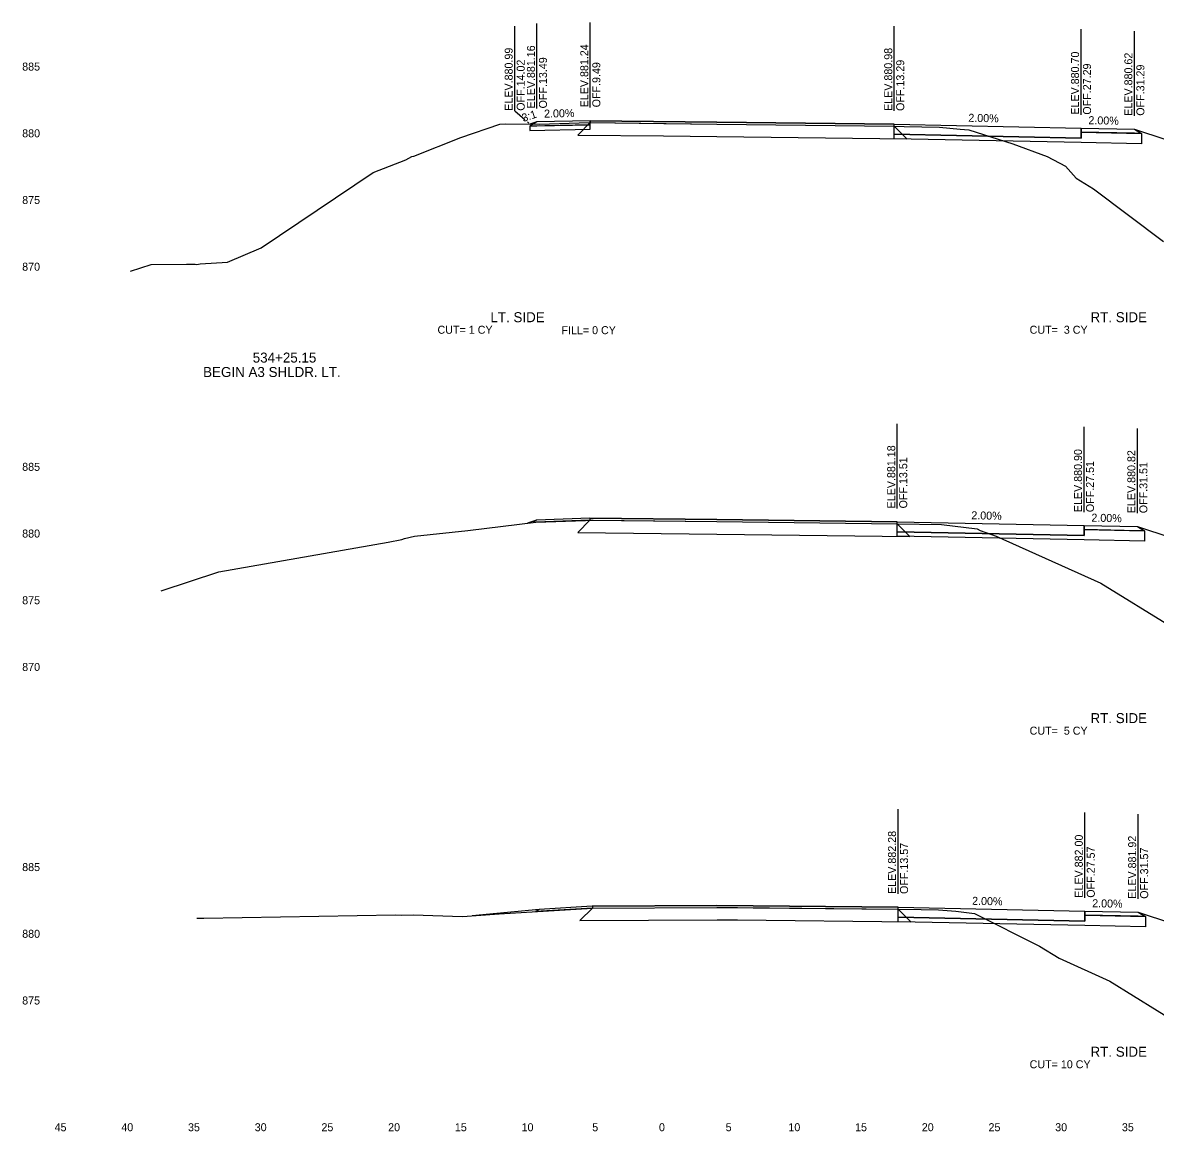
# Model space of a CAD drawing. Extents: x -4 to 359, y 0 to 1436.
# Drawn here: x -3.9 to 81, y 750.5 to 833.6 of the extents above; entities that cross this region are included whole.
import ezdxf

# ---------------------------------------------------------------- set-up
doc = ezdxf.new("R2010")
doc.units = 0
for name, color, linetype in [('XS-Existing subsurface-pavement', 7, 'Continuous'), ('XS-Existing surface-ground', 7, 'Continuous'), ('XS-Proposed Finish Grade', 7, 'Continuous'), ('XS-Proposed subsurface-aggregate layer 1', 7, 'Continuous'), ('XS-Proposed surface-ground', 7, 'Continuous'), ('XS-Proposed surface-pavement', 7, 'Continuous'), ('XS-Proposed surface-shoulder', 7, 'Continuous'), ('XS-Text-ditch slope', 7, 'Continuous'), ('XS-Text-earthwork labels', 7, 'Continuous'), ('XS-Text-elevation', 7, 'Continuous'), ('XS-Text-offset label', 7, 'Continuous'), ('XS-Text-pavement elevation', 7, 'Continuous'), ('XS-Text-pavement slope', 7, 'Continuous'), ('XS-Text-profile report', 7, 'Continuous'), ('XS-Text-shoulder elevation', 7, 'Continuous'), ('XS-Text-shoulder slope', 7, 'Continuous'), ('XS-Text-tie elevation', 7, 'Continuous'), ('XS-Text-tie offset', 7, 'Continuous')]:
    doc.layers.add(name, color=color, linetype=linetype)

msp = doc.modelspace()

# ---------------------------------------------------------------- linework, layer by layer
at = {"layer": 'XS-Existing subsurface-pavement'}
for p, q in [((38.636, 826.075), (37.707, 825.146)), ((61.416, 825.808), (62.365, 824.858)), ((37.707, 825.146), (44.129, 825.086)), ((44.126, 825.086), (48.118, 825.036)), ((48.118, 825.036), (62.365, 824.858)), ((38.611, 796.272), (37.698, 795.358)), ((61.64, 796.014), (62.588, 795.066)), ((37.698, 795.358), (48.119, 795.236)), ((48.119, 795.236), (62.588, 795.066)), ((38.79, 767.207), (37.848, 766.265)), ((61.699, 767.115), (62.648, 766.166)), ((37.848, 766.265), (48.134, 766.312)), ((48.134, 766.312), (49.669, 766.319)), ((49.654, 766.319), (62.648, 766.166))]:
    msp.add_line(p, q, dxfattribs=at)
at = {"layer": 'XS-Existing surface-ground'}
for p, q in [((28.927, 824.972), (31.852, 825.973)), ((31.852, 825.973), (32.293, 825.993)), ((32.293, 825.993), (34.821, 825.956)), ((34.821, 825.956), (37.8, 826.066)), ((37.8, 826.066), (38.636, 826.075)), ((38.636, 826.075), (44.138, 826.023)), ((44.138, 826.023), (48.13, 825.973)), ((48.13, 825.973), (61.416, 825.808)), ((61.416, 825.808), (62.172, 825.795)), ((62.172, 825.795), (64.805, 825.736)), ((64.805, 825.736), (66.358, 825.597)), ((66.358, 825.597), (67.002, 825.538)), ((67.002, 825.538), (70.303, 824.5)), ((25.403, 823.572), (28.927, 824.972)), ((70.303, 824.5), (72.873, 823.549)), ((25.27, 823.53), (25.403, 823.572)), ((72.873, 823.549), (74.247, 822.824)), ((22.353, 822.331), (24.816, 823.289)), ((24.816, 823.289), (25.27, 823.53)), ((74.247, 822.824), (75.059, 821.905)), ((13.964, 816.693), (22.353, 822.331)), ((75.059, 821.905), (76.346, 821.105)), ((76.346, 821.105), (81.611, 817.179)), ((11.445, 815.619), (13.964, 816.693)), ((4.17, 814.947), (5.713, 815.453)), ((5.713, 815.453), (8.378, 815.467)), ((8.378, 815.467), (9.022, 815.478)), ((9.022, 815.478), (9.145, 815.443)), ((9.145, 815.443), (9.401, 815.505)), ((9.401, 815.505), (11.445, 815.619)), ((29.445, 795.507), (34.558, 796.127)), ((34.558, 796.127), (38.272, 796.26)), ((38.272, 796.26), (38.611, 796.281)), ((38.611, 796.281), (38.846, 796.282)), ((38.846, 796.282), (48.13, 796.173)), ((48.13, 796.173), (61.64, 796.014)), ((61.64, 796.014), (64.956, 795.966)), ((64.956, 795.966), (67.632, 795.626)), ((67.632, 795.626), (67.859, 795.513)), ((23.495, 794.619), (24.519, 794.819)), ((24.519, 794.819), (24.706, 794.912)), ((24.706, 794.912), (25.468, 795.09)), ((25.468, 795.09), (29.445, 795.507)), ((67.859, 795.513), (69.061, 795.092)), ((69.061, 795.092), (76.896, 791.548)), ((10.794, 792.411), (23.495, 794.619)), ((6.477, 790.994), (10.794, 792.411)), ((76.896, 791.548), (82.186, 788.316)), ((9.674, 766.444), (24.036, 766.701)), ((24.036, 766.701), (24.471, 766.667)), ((24.471, 766.667), (25.366, 766.698)), ((25.366, 766.698), (29.05, 766.583)), ((29.05, 766.583), (31.798, 766.768)), ((31.798, 766.768), (38.79, 767.207)), ((38.79, 767.207), (48.13, 767.249)), ((48.13, 767.249), (49.665, 767.256)), ((49.665, 767.256), (61.699, 767.115)), ((61.699, 767.115), (63.433, 767.09)), ((63.433, 767.09), (64.733, 767.065)), ((64.733, 767.065), (66.045, 766.964)), ((66.045, 766.964), (67.43, 766.786)), ((67.43, 766.786), (72.314, 764.357)), ((9.144, 766.439), (9.674, 766.444)), ((72.314, 764.357), (73.79, 763.444)), ((73.79, 763.444), (77.571, 761.715)), ((77.571, 761.715), (82.923, 758.416))]:
    msp.add_line(p, q, dxfattribs=at)
at = {"layer": 'XS-Proposed Finish Grade'}
for points in [[(38.636, 826.221), (34.636, 826.141)], [(38.636, 826.221), (48.13, 826.119), (61.416, 825.953)], [(61.416, 825.953), (75.416, 825.673)], [(75.416, 825.673), (79.416, 825.593)], [(38.611, 796.427), (48.13, 796.319), (61.64, 796.16)], [(61.64, 796.16), (75.64, 795.88)], [(75.64, 795.88), (79.64, 795.8)], [(38.79, 767.352), (48.13, 767.395), (61.699, 767.261)], [(61.699, 767.261), (75.699, 766.981)], [(75.699, 766.981), (79.699, 766.901)]]:
    msp.add_lwpolyline(points, dxfattribs=at)
at = {"layer": 'XS-Proposed subsurface-aggregate layer 1'}
for points in [[(38.636, 825.908), (34.098, 825.818)], [(34.098, 825.818), (34.098, 825.484)], [(34.098, 825.484), (38.636, 825.575)], [(38.636, 825.575), (38.636, 825.908)], [(75.416, 824.923), (75.416, 825.361)], [(75.416, 825.361), (79.955, 825.27)], [(79.955, 825.27), (79.955, 824.499)], [(61.416, 825.203), (75.416, 824.923)], [(61.416, 824.87), (61.416, 825.203)], [(79.955, 824.499), (75.416, 824.59), (61.416, 824.87)], [(75.64, 795.13), (75.64, 795.568)], [(75.64, 795.568), (80.178, 795.477)], [(61.64, 795.41), (75.64, 795.13)], [(61.64, 795.077), (61.64, 795.41)], [(80.178, 794.706), (75.64, 794.797), (61.64, 795.077)], [(80.178, 795.477), (80.178, 794.706)], [(75.699, 766.231), (75.699, 766.668)], [(75.699, 766.668), (80.238, 766.577)], [(61.699, 766.511), (75.699, 766.231)], [(61.699, 766.177), (61.699, 766.511)], [(80.238, 765.807), (75.699, 765.897), (61.699, 766.177)], [(80.238, 766.577), (80.238, 765.807)]]:
    msp.add_lwpolyline(points, dxfattribs=at)
at = {"layer": 'XS-Proposed surface-ground'}
for points in [[(34.636, 826.141), (34.107, 825.966)], [(79.416, 825.593), (121.928, 811.564)], [(34.611, 796.275), (33.935, 796.051)], [(79.64, 795.8), (114.242, 784.381)], [(34.79, 767.102), (29.79, 766.633)], [(79.699, 766.901), (112.553, 756.059)]]:
    msp.add_lwpolyline(points, dxfattribs=at)
at = {"layer": 'XS-Proposed surface-pavement'}
for points in [[(38.636, 826.221), (38.636, 826.075)], [(61.416, 825.953), (48.13, 826.119), (38.636, 826.221)], [(38.636, 826.075), (48.13, 825.973), (61.416, 825.808)], [(61.416, 825.953), (75.416, 825.673)], [(61.416, 825.203), (61.416, 825.953)], [(61.416, 825.808), (61.416, 825.953)], [(75.416, 825.673), (75.416, 824.923)], [(75.416, 824.923), (61.416, 825.203)], [(38.611, 796.427), (38.611, 796.281)], [(61.64, 796.16), (48.13, 796.319), (38.611, 796.427)], [(38.611, 796.281), (48.13, 796.173), (61.64, 796.014)], [(61.64, 796.16), (75.64, 795.88)], [(61.64, 795.41), (61.64, 796.16)], [(61.64, 796.014), (61.64, 796.16)], [(75.64, 795.88), (75.64, 795.13)], [(75.64, 795.13), (61.64, 795.41)], [(61.699, 767.261), (48.13, 767.395), (38.79, 767.352)], [(38.79, 767.352), (38.79, 767.207)], [(38.79, 767.207), (48.13, 767.249), (61.699, 767.115)], [(61.699, 767.261), (75.699, 766.981)], [(61.699, 766.511), (61.699, 767.261)], [(61.699, 767.115), (61.699, 767.261)], [(75.699, 766.981), (75.699, 766.231)], [(75.699, 766.231), (61.699, 766.511)]]:
    msp.add_lwpolyline(points, dxfattribs=at)
at = {"layer": 'XS-Proposed surface-shoulder'}
for p, q in [((38.606, 796.427), (34.611, 796.275)), ((34.611, 796.275), (34.316, 796.098)), ((34.316, 796.098), (34.558, 796.127)), ((38.611, 796.281), (34.558, 796.127)), ((38.79, 767.207), (34.518, 766.939)), ((34.79, 767.102), (34.518, 766.939)), ((38.78, 767.352), (34.79, 767.102))]:
    msp.add_line(p, q, dxfattribs=at)
for points in [[(38.636, 826.221), (34.636, 826.141), (34.098, 825.818)], [(38.636, 825.908), (38.636, 826.221)], [(34.098, 825.818), (34.636, 825.828), (38.636, 825.908)], [(75.416, 825.673), (79.416, 825.593), (79.955, 825.27)], [(75.416, 825.361), (75.416, 825.673)], [(79.955, 825.27), (79.416, 825.281), (75.416, 825.361)], [(75.64, 795.88), (79.64, 795.8), (80.178, 795.477)], [(75.64, 795.568), (75.64, 795.88)], [(80.178, 795.477), (79.64, 795.488), (75.64, 795.568)], [(75.699, 766.981), (79.699, 766.901), (80.238, 766.577)], [(75.699, 766.668), (75.699, 766.981)], [(80.238, 766.577), (79.699, 766.588), (75.699, 766.668)]]:
    msp.add_lwpolyline(points, dxfattribs=at)
at = {"layer": 'XS-Text-tie offset'}
for p, q in [((32.969, 826.966), (32.969, 833.316)), ((34.636, 827.141), (34.636, 833.519)), ((38.636, 827.221), (38.636, 833.571)), ((61.416, 826.953), (61.416, 833.303)), ((75.416, 826.673), (75.416, 833.071)), ((79.416, 826.593), (79.416, 832.943)), ((32.969, 826.966), (33.721, 826.306)), ((33.922, 826.13), (34.031, 826.033)), ((61.64, 797.16), (61.64, 803.51)), ((75.64, 796.88), (75.64, 803.278)), ((79.64, 796.8), (79.64, 803.15)), ((61.699, 768.261), (61.699, 774.611)), ((75.699, 767.981), (75.699, 774.379)), ((79.699, 767.901), (79.699, 774.251))]:
    msp.add_line(p, q, dxfattribs=at)

# ---------------------------------------------------------------- texts
at = {"layer": 'XS-Text-ditch slope'}
msp.add_text('3:1', height=0.6, rotation=18.26289, dxfattribs=at).set_placement((33.613, 826.119))
at = {"layer": 'XS-Text-earthwork labels'}
for s, height, p in [('LT. SIDE', 0.75, (31.148, 811.118)), ('RT. SIDE', 0.75, (76.127, 811.118)), (' CUT= 1 CY           ', 0.6, (26.96, 810.253)), ('FILL= 0 CY           ', 0.6, (36.472, 810.221)), (' CUT=  3 CY           ', 0.6, (71.341, 810.253)), ('534+25.15', 0.75, (13.332, 808.092)), ('BEGIN A3 SHLDR. LT.', 0.75, (9.615, 807.011)), ('RT. SIDE', 0.75, (76.127, 781.067)), (' CUT=  5 CY           ', 0.6, (71.341, 780.202)), ('RT. SIDE', 0.75, (76.127, 756.061)), (' CUT= 10 CY           ', 0.6, (71.341, 755.196))]:
    msp.add_text(s, height=height, dxfattribs=at).set_placement(p)
at = {"layer": 'XS-Text-elevation'}
for s, p in [('           885           ', (-6.4, 829.977)), ('           880           ', (-6.4, 824.977)), ('           875           ', (-6.4, 819.977)), ('           870           ', (-6.4, 814.977)), ('           885           ', (-6.4, 799.977)), ('           880           ', (-6.4, 794.977)), ('           875           ', (-6.4, 789.977)), ('           870           ', (-6.4, 784.977)), ('           885           ', (-6.4, 769.977)), ('           880           ', (-6.4, 764.977)), ('           875           ', (-6.4, 759.977))]:
    msp.add_text(s, height=0.6, dxfattribs=at).set_placement(p)
at = {"layer": 'XS-Text-offset label'}
for s, p in [('           45           ', (-3.97, 750.477)), ('           40           ', (1.03, 750.477)), ('           35           ', (6.03, 750.477)), ('           30           ', (11.03, 750.477)), ('           25           ', (16.03, 750.477)), ('           20           ', (21.03, 750.477)), ('           15           ', (26.03, 750.477)), ('           10           ', (31.03, 750.477)), ('           5           ', (36.33, 750.477)), ('           0           ', (41.33, 750.477)), ('           0           ', (41.33, 750.477)), ('           5           ', (46.33, 750.477)), ('           10           ', (51.03, 750.477)), ('           15           ', (56.03, 750.477)), ('           20           ', (61.03, 750.477)), ('           25           ', (66.03, 750.477)), ('           30           ', (71.03, 750.477)), ('           35           ', (76.03, 750.477))]:
    msp.add_text(s, height=0.6, dxfattribs=at).set_placement(p)
at = {"layer": 'XS-Text-pavement elevation'}
for s, p in [('ELEV.881.16', (34.486, 827.141)), ('ELEV.881.24', (38.486, 827.221)), ('ELEV.880.98', (61.266, 826.953)), ('ELEV.880.70', (75.266, 826.673)), ('OFF.13.49', (35.386, 827.141)), ('OFF.9.49', (39.386, 827.221)), ('OFF.13.29', (62.166, 826.953)), ('OFF.27.29', (76.166, 826.673)), ('ELEV.881.18', (61.49, 797.16)), ('ELEV.880.90', (75.49, 796.88)), ('OFF.13.51', (62.39, 797.16)), ('OFF.27.51', (76.39, 796.88)), ('ELEV.882.28', (61.549, 768.261)), ('ELEV.882.00', (75.549, 767.981)), ('OFF.13.57', (62.449, 768.261)), ('OFF.27.57', (76.449, 767.981))]:
    msp.add_text(s, height=0.6, rotation=90, dxfattribs=at).set_placement(p)
at = {"layer": 'XS-Text-pavement slope'}
for p in [(66.966, 826.142), (67.19, 796.349), (67.249, 767.45)]:
    msp.add_text('2.00%', height=0.6, rotation=358.85424, dxfattribs=at).set_placement(p)
at = {"layer": 'XS-Text-profile report'}
for s, p in [('Shldr_Surf_Asph_T1', (34.622, 826.14)), ('Pvmt_Surf_Asph_T2_L', (38.621, 826.22)), ('Pvmt_Surf_Asph_T1', (48.116, 826.118)), ('Shldr_Surf_Asph_B2', (34.083, 825.817)), ('Agg_Layer_1_B1', (34.086, 825.483)), ('Fill_Slope_2_B', (34.096, 825.965)), ('Shldr_Surf_Asph_B1', (34.622, 825.828)), ('Shldr_Surf_Asph_B12', (38.621, 825.908)), ('Pvmt_Surf_Asph_T_L', (38.622, 826.074)), ('Agg_Layer_1_B', (38.626, 825.574)), ('Pvmt_Surf_Asph_T', (48.117, 825.973)), ('Pvmt_Surf_Asph_T1_R', (61.4, 825.952)), ('Pvmt_Surf_Asph_T_R', (61.401, 825.807)), ('Pvmt_Surf_Conc_T1_R', (75.401, 825.672)), ('Shldr_Surf_Asph_B13', (75.401, 825.36)), ('Shldr_Surf_Asph_T11', (79.401, 825.592)), ('Shldr_Surf_Asph_B11', (79.401, 825.28)), ('Shldr_Surf_Asph_B21', (79.94, 825.269)), ('Pvmt_Surf_Conc_B_R', (61.401, 825.202)), ('Agg_Layer_1_B2', (61.405, 824.869)), ('Pvmt_Surf_Conc_B1_R', (75.401, 824.922)), ('Agg_Layer_1_B11', (75.404, 824.589)), ('Agg_Layer_1_B12', (79.943, 824.498)), ('Pvmt_Surf_Asph_T2_L', (38.596, 796.426)), ('Pvmt_Surf_Asph_T_L', (38.597, 796.28)), ('Pvmt_Surf_Asph_T1', (48.116, 796.318)), ('Pvmt_Surf_Asph_T', (48.117, 796.172)), ('Pvmt_Surf_Asph_T1_R', (61.624, 796.159)), ('Pvmt_Surf_Asph_T_R', (61.625, 796.013)), ('Pvmt_Surf_Conc_T1_R', (75.624, 795.879)), ('Shldr_Surf_Asph_B13', (75.624, 795.567)), ('Shldr_Surf_Asph_T11', (79.624, 795.799)), ('Pvmt_Surf_Conc_B_R', (61.625, 795.409)), ('Agg_Layer_1_B2', (61.628, 795.076)), ('Pvmt_Surf_Conc_B1_R', (75.624, 795.129)), ('Agg_Layer_1_B11', (75.628, 794.796)), ('Shldr_Surf_Asph_B11', (79.624, 795.487)), ('Shldr_Surf_Asph_B21', (80.163, 795.476)), ('Agg_Layer_1_B12', (80.166, 794.705)), ('Fill_Slope_2_B', (33.594, 766.881)), ('Pvmt_Surf_Asph_T2_L', (38.774, 767.352)), ('Pvmt_Surf_Asph_T_L', (38.775, 767.206)), ('Pvmt_Surf_Asph_T1', (48.116, 767.394)), ('Pvmt_Surf_Asph_T', (48.117, 767.248)), ('Pvmt_Surf_Asph_T1_R', (61.684, 767.26)), ('Pvmt_Surf_Asph_T_R', (61.684, 767.114)), ('Pvmt_Surf_Conc_T1_R', (75.684, 766.98)), ('Shldr_Surf_Asph_B13', (75.684, 766.667)), ('Shldr_Surf_Asph_T11', (79.684, 766.9)), ('Pvmt_Surf_Conc_B_R', (61.684, 766.51)), ('Agg_Layer_1_B2', (61.688, 766.176)), ('Pvmt_Surf_Conc_B1_R', (75.684, 766.23)), ('Agg_Layer_1_B11', (75.687, 765.896)), ('Shldr_Surf_Asph_B11', (79.684, 766.587)), ('Shldr_Surf_Asph_B21', (80.223, 766.576)), ('Agg_Layer_1_B12', (80.226, 765.806))]:
    msp.add_text(s, height=0.00167, dxfattribs=at).set_placement(p)
at = {"layer": 'XS-Text-shoulder elevation'}
for s, p in [('ELEV.880.62', (79.266, 826.593)), ('OFF.31.29', (80.166, 826.593)), ('ELEV.880.82', (79.49, 796.8)), ('OFF.31.51', (80.39, 796.8)), ('ELEV.881.92', (79.549, 767.901)), ('OFF.31.57', (80.449, 767.901))]:
    msp.add_text(s, height=0.6, rotation=90, dxfattribs=at).set_placement(p)
at = {"layer": 'XS-Text-shoulder slope'}
for rotation, p in [(1.14576, (35.174, 826.452)), (358.85424, (75.966, 825.962)), (358.85424, (76.19, 796.169)), (358.85424, (76.249, 767.27))]:
    msp.add_text('2.00%', height=0.6, rotation=rotation, dxfattribs=at).set_placement(p)
at = {"layer": 'XS-Text-tie elevation'}
for s, p in [('ELEV.880.99', (32.819, 826.966)), ('OFF.14.02', (33.719, 826.966))]:
    msp.add_text(s, height=0.6, rotation=90, dxfattribs=at).set_placement(p)

doc.saveas('drawing.dxf')
